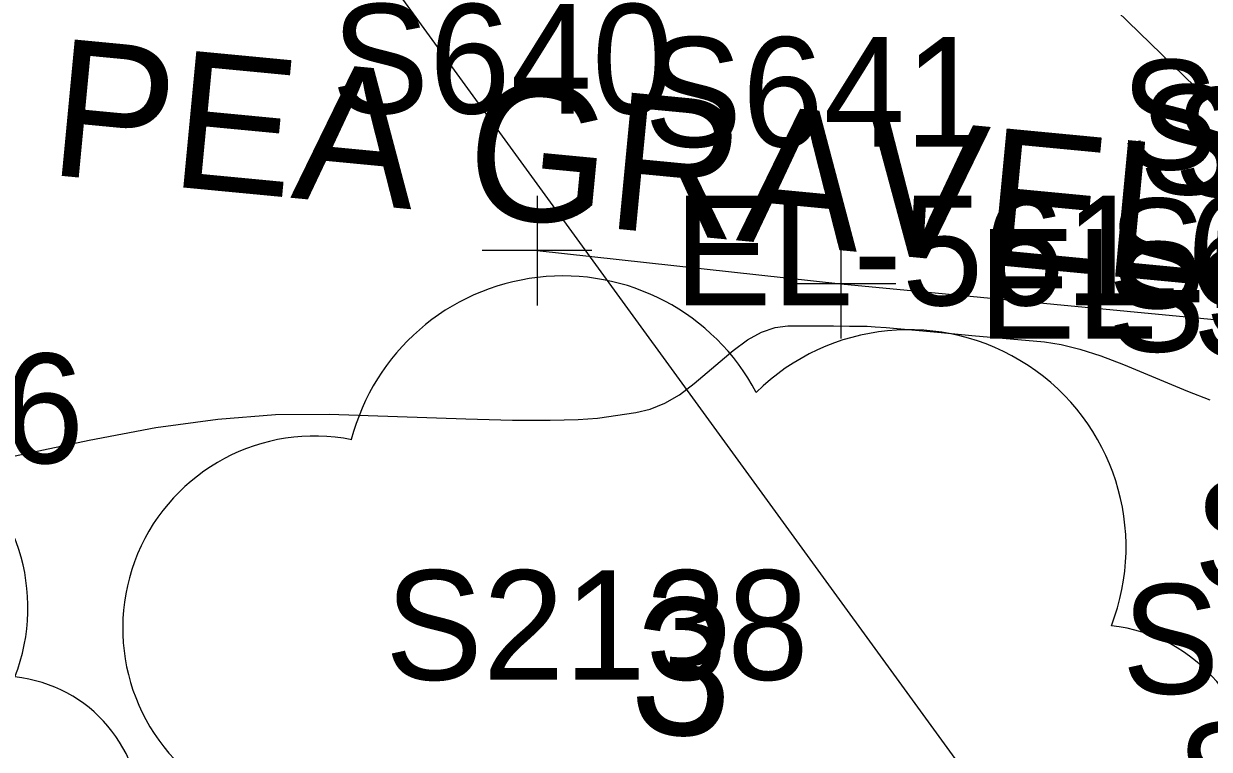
# Model space of a CAD drawing. Extents: x 1724534 to 1727318, y 657156 to 660047.
# Drawn here: x 1725174.74 to 1725218.04, y 658703.78 to 658730.27 of the extents above; entities that cross this region are included whole.
import ezdxf

# ---------------------------------------------------------------- set-up
doc = ezdxf.new("R2010")
doc.units = 0
for name, color, linetype in [('SURVEY - CONTOURS - Intermediate with optional Text', 7, 'Continuous'), ('SURVEY - DRAINAGE - Storm Sewer Text', 7, 'Continuous'), ('SURVEY - MISCELLANEOUS - Bottom of MH and CB - Points - Numbers', 7, 'Continuous'), ('SURVEY - PROPERTY - Station and Offset Flags', 7, 'Continuous'), ('SURVEY - TRANSPORTATION - Features', 7, 'Continuous'), ('SURVEY - TRANSPORTATION - Features - Points - Elevations', 7, 'Continuous'), ('SURVEY - TRANSPORTATION - Features - Points - Locators', 7, 'Continuous'), ('SURVEY - TRANSPORTATION - Features - Points - Numbers', 7, 'Continuous'), ('SURVEY - TRANSPORTATION - Features Text', 7, 'Continuous'), ('SURVEY - VEGETATION - Features - Points - Elevations', 7, 'Continuous'), ('SURVEY - VEGETATION - Features - Points - Numbers', 7, 'Continuous'), ('SURVEY - VEGETATION - Features with Text', 7, 'Continuous')]:
    doc.layers.add(name, color=color, linetype=linetype)

msp = doc.modelspace()

# ---------------------------------------------------------------- linework, layer by layer
at = {"layer": 'SURVEY - CONTOURS - Intermediate with optional Text'}
msp.add_lwpolyline([(1725170.447, 658713.655), (1725177.134, 658715.072), (1725179.562, 658715.529), (1725181.832, 658715.837), (1725183.943, 658715.998), (1725185.895, 658716.011), (1725190.89, 658715.846), (1725192.595, 658715.802), (1725193.963, 658715.791), (1725194.995, 658715.815), (1725195.691, 658715.873), (1725197.097, 658716.073), (1725197.625, 658716.195), (1725198.156, 658716.412), (1725198.688, 658716.723), (1725199.223, 658717.129), (1725200.653, 658718.336), (1725201.18, 658718.732), (1725201.689, 658719.014), (1725202.18, 658719.183), (1725202.653, 658719.239), (1725204.311, 658719.234), (1725204.894, 658719.233), (1725205.375, 658719.232), (1725205.55, 658719.225), (1725205.836, 658719.206), (1725206.233, 658719.174), (1725208.244, 658718.994), (1725209.373, 658718.892), (1725212.023, 658718.652), (1725212.63, 658718.562), (1725213.314, 658718.394), (1725214.074, 658718.149), (1725214.911, 658717.826), (1725217.247, 658716.861), (1725218.061, 658716.541)], dxfattribs=at)
at = {"layer": 'SURVEY - DRAINAGE - Storm Sewer Text'}
msp.add_lwpolyline([(1725238.333, 658707.794), (1725172.627, 658771.496), (1725124.553, 658774.897)], dxfattribs=at)
at = {"layer": 'SURVEY - PROPERTY - Station and Offset Flags'}
msp.add_lwpolyline([(1725186.627, 658733.854), (1725223.523, 658683.14)], dxfattribs=at)
at = {"layer": 'SURVEY - TRANSPORTATION - Features'}
msp.add_lwpolyline([(1725193.488, 658721.987), (1725204.587, 658720.776), (1725222.813, 658719.037), (1725224.088, 658718.947), (1725228.899, 658717.869), (1725230.75, 658717.497), (1725231.86, 658716.925), (1725232.801, 658716.026), (1725233.407, 658714.967), (1725233.641, 658714.033), (1725233.663, 658713.446)], dxfattribs=at)
at = {"layer": 'SURVEY - TRANSPORTATION - Features - Points - Locators'}
for p, q in [((1725193.488, 658723.987), (1725193.488, 658719.987)), ((1725204.587, 658722.776), (1725204.587, 658718.776)), ((1725195.488, 658721.987), (1725191.488, 658721.987)), ((1725206.587, 658720.776), (1725202.587, 658720.776))]:
    msp.add_line(p, q, dxfattribs=at)
at = {"layer": 'SURVEY - VEGETATION - Features with Text'}
for centre, radius, start, end in [((1725194.435, 658713.074), 7.986, 27.8864, 165.4107), ((1725207.066, 658711.162), 7.934, 338.7823, 134.6208), ((1725167.913, 658708.951), 6.982, 338.7823, 134.6208), ((1725185.366, 658708.208), 7.009, 78.8337, 235.6226), ((1725213.855, 658702.47), 5.851, 269.0352, 84.0354), ((1725173.886, 658701.302), 5.149, 269.0352, 84.0354)]:
    msp.add_arc(centre, radius, start, end, dxfattribs=at)

# ---------------------------------------------------------------- texts
at = {"layer": 'SURVEY - MISCELLANEOUS - Bottom of MH and CB - Points - Numbers'}
msp.add_text('S8008', height=4, dxfattribs=at).set_placement((1725214.846, 658705.812))
at = {"layer": 'SURVEY - TRANSPORTATION - Features - Points - Elevations'}
for s, p in [('EL-561.67', (1725198.488, 658719.987)), ('EL-561.81', (1725209.587, 658718.776))]:
    msp.add_text(s, height=4, dxfattribs=at).set_placement(p)
at = {"layer": 'SURVEY - TRANSPORTATION - Features - Points - Numbers'}
for s, p in [('S640', (1725185.979, 658726.987)), ('S641', (1725197.409, 658725.776)), ('S1917', (1725214.8, 658724.947)), ('S642', (1725215.477, 658724.037)), ('S643', (1725216.752, 658723.947)), ('S1918', (1725214.339, 658719.885)), ('S1919', (1725214.337, 658718.297)), ('S1920', (1725217.428, 658718.073)), ('S1921', (1725217.472, 658709.638)), ('S1922', (1725216.824, 658700.757))]:
    msp.add_text(s, height=4, dxfattribs=at).set_placement(p)
at = {"layer": 'SURVEY - TRANSPORTATION - Features Text'}
msp.add_text('PEA GRAVEL', height=5, rotation=354.5497, dxfattribs=at).set_placement((1725175.585, 658724.764))
at = {"layer": 'SURVEY - VEGETATION - Features - Points - Elevations'}
msp.add_text('EL-561.66', height=4, dxfattribs=at).set_placement((1725152.262, 658714.227))
at = {"layer": 'SURVEY - VEGETATION - Features - Points - Numbers'}
msp.add_text('S2138', height=4, dxfattribs=at).set_placement((1725187.941, 658706.32))
at = {"layer": 'SURVEY - VEGETATION - Features with Text'}
msp.add_text('3', height=5, rotation=355.9182, dxfattribs=at).set_placement((1725196.794, 658704.446))

doc.saveas('drawing.dxf')
